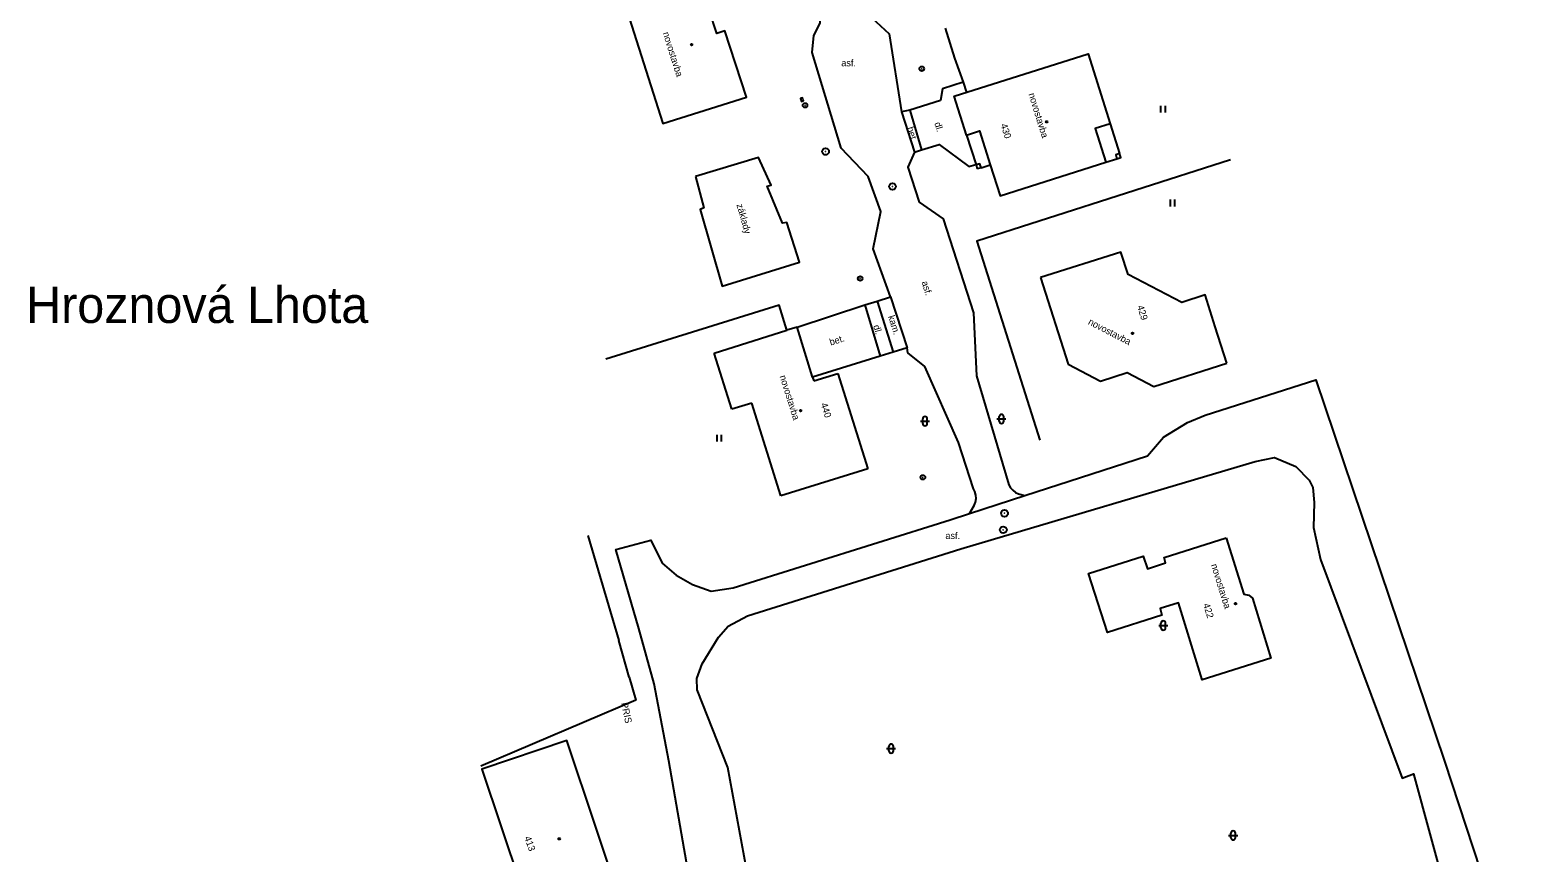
# Model space of a CAD drawing. Extents: x -544674 to -541478, y -1199076 to -1195527.
# Drawn here: x -542630.8 to -542464.4, y -1197934.2 to -1197843.4 of the extents above; entities that cross this region are included whole.
import ezdxf

# ---------------------------------------------------------------- set-up
doc = ezdxf.new("R2010")
doc.units = 0
for name, color, linetype in [('BUDOVY_MĚŘ', 7, 'Continuous'), ('BUDOVY_NEMĚŘ', 7, 'Continuous'), ('MAP_ZN_BP', 7, 'Continuous'), ('NÁZVY_SÍDEL_JEDNOTKY', 7, 'Continuous'), ('OBVOD_PILÍŘE', 7, 'Continuous'), ('POMOC_POPIS', 7, 'Continuous'), ('ROZHRANÍ_PLOCH', 7, 'Continuous'), ('ZN_BP', 7, 'Continuous'), ('ZN_BUDOV', 7, 'Continuous'), ('ZN_DOPLŇKOVÉ', 7, 'Continuous'), ('ZN_KULTUR', 7, 'Continuous'), ('Č_POPIS_ORIENT', 7, 'Continuous')]:
    doc.layers.add(name, color=color, linetype=linetype)

msp = doc.modelspace()

# ---------------------------------------------------------------- linework, layer by layer
at = {"layer": 'BUDOVY_MĚŘ'}
for points in [[(-542555.73, -1197838.27), (-542564.93, -1197841.2), (-542560.96, -1197853.67), (-542551.75, -1197850.74), (-542554.11, -1197843.44), (-542555.02, -1197843.73), (-542555.86, -1197841.14), (-542554.9, -1197840.83), (-542555.73, -1197838.27)], [(-542527.45, -1197854.93), (-542528.8, -1197850.65), (-542514.03, -1197845.97), (-542511.59, -1197853.69)], [(-542511.59, -1197853.69), (-542513.26, -1197854.22), (-542512.08, -1197857.94)], [(-542511.59, -1197853.69), (-542510.55, -1197856.98)], [(-542527.45, -1197854.93), (-542526.02, -1197854.48), (-542524.84, -1197858.21)], [(-542527.45, -1197854.93), (-542526.4, -1197858.23)], [(-542510.55, -1197856.98), (-542510.98, -1197857.12), (-542510.84, -1197857.55)], [(-542510.84, -1197857.55), (-542510.41, -1197857.41), (-542510.55, -1197856.98)], [(-542525.83, -1197858.53), (-542525.96, -1197858.1), (-542526.4, -1197858.23)], [(-542526.4, -1197858.23), (-542526.27, -1197858.66)], [(-542525.83, -1197858.53), (-542526.27, -1197858.66)], [(-542525.83, -1197858.53), (-542524.84, -1197858.21)], [(-542524.84, -1197858.21), (-542523.75, -1197861.63), (-542512.08, -1197857.94)], [(-542512.08, -1197857.94), (-542510.84, -1197857.55)], [(-542519.27, -1197870.64), (-542516.24, -1197880.22), (-542512.64, -1197882.08), (-542509.72, -1197881.14), (-542506.77, -1197882.67), (-542498.72, -1197880.1)], [(-542544.44, -1197881.64), (-542546.15, -1197876.13), (-542547.27, -1197876.48)], [(-542574.55, -1197944.01), (-542565.18, -1197940.87), (-542571.58, -1197921.76), (-542580.95, -1197924.9), (-542574.55, -1197944.01)]]:
    msp.add_lwpolyline(points, dxfattribs=at)
at = {"layer": 'BUDOVY_NEMĚŘ'}
for points in [[(-542498.72, -1197880.1), (-542500, -1197876.09), (-542501.12, -1197872.57), (-542503.69, -1197873.4), (-542509.62, -1197870.31), (-542510.4, -1197867.84), (-542519.27, -1197870.64)], [(-542555.31, -1197879), (-542547.27, -1197876.48)], [(-542553.37, -1197885.19), (-542555.31, -1197879)], [(-542544.44, -1197881.64), (-542544.3, -1197882.07)], [(-542544.3, -1197882.07), (-542541.66, -1197881.23)], [(-542541.66, -1197881.23), (-542538.34, -1197891.76)], [(-542551.16, -1197884.51), (-542553.37, -1197885.19)], [(-542547.93, -1197894.76), (-542551.16, -1197884.51)], [(-542538.34, -1197891.76), (-542547.93, -1197894.76)], [(-542498.79, -1197899.38), (-542496.85, -1197905.59), (-542496.28, -1197905.7), (-542495.88, -1197906.06), (-542493.87, -1197912.65), (-542501.43, -1197915.04), (-542504.06, -1197906.55), (-542506.08, -1197907.18), (-542505.87, -1197907.93), (-542511.9, -1197909.84), (-542513.97, -1197903.31), (-542507.94, -1197901.41), (-542507.48, -1197902.79), (-542505.47, -1197902.14), (-542505.63, -1197901.57), (-542498.79, -1197899.38)]]:
    msp.add_lwpolyline(points, dxfattribs=at)
at = {"layer": 'MAP_ZN_BP'}
for centre, radius in [((-542543.01, -1197856.75), 0.375), ((-542543.01, -1197856.75), 0.0005), ((-542535.62, -1197860.61), 0.375), ((-542535.62, -1197860.61), 0.0005), ((-542523.25, -1197896.68), 0.375), ((-542523.25, -1197896.68), 0.0005), ((-542523.39, -1197898.501), 0.375), ((-542523.39, -1197898.501), 0.0005)]:
    msp.add_circle(centre, radius, dxfattribs=at)
at = {"layer": 'OBVOD_PILÍŘE'}
msp.add_lwpolyline([(-542545.51, -1197850.96), (-542545.56, -1197850.81), (-542545.78, -1197850.89), (-542545.67, -1197851.21), (-542545.45, -1197851.12), (-542545.51, -1197850.96)], dxfattribs=at)
at = {"layer": 'ROZHRANÍ_PLOCH'}
for points in [[(-542537.75, -1197867.49), (-542536.89, -1197863.37), (-542538.32, -1197859.49), (-542541.29, -1197856.38), (-542544.48, -1197845.8), (-542544.31, -1197843.96), (-542543.59, -1197842.57), (-542543.72, -1197840.39), (-542547.66, -1197828.12)], [(-542538.39, -1197841.56), (-542535.98, -1197843.77), (-542534.62, -1197852.37)], [(-542527.82, -1197849.1), (-542530.09, -1197849.84), (-542530.32, -1197851.11), (-542533.72, -1197852.17), (-542534.62, -1197852.37)], [(-542534.62, -1197852.37), (-542533.2, -1197856.82)], [(-542533.72, -1197852.17), (-542532.4, -1197856.55)], [(-542533.2, -1197856.82), (-542533.94, -1197858.48), (-542532.66, -1197862.34), (-542530.04, -1197864.18), (-542526.69, -1197874.56), (-542526.33, -1197881.49), (-542522.77, -1197893.52)], [(-542533.2, -1197856.82), (-542532.4, -1197856.55), (-542530.48, -1197855.96), (-542527.18, -1197858.41), (-542526.42, -1197858.18)], [(-542535.85, -1197872.79), (-542537.75, -1197867.49)], [(-542546.15, -1197876.13), (-542538.66, -1197873.68), (-542537.3, -1197873.25), (-542535.85, -1197872.79)], [(-542538.66, -1197873.68), (-542536.98, -1197879.35)], [(-542537.3, -1197873.25), (-542535.54, -1197878.88)], [(-542535.85, -1197872.79), (-542534.01, -1197878.4)], [(-542534.01, -1197878.4), (-542535.54, -1197878.88), (-542536.98, -1197879.35), (-542544.44, -1197881.64)], [(-542526.66, -1197893.96), (-542528.33, -1197888.87), (-542532.06, -1197880.49), (-542533.91, -1197878.96), (-542534.01, -1197878.4)], [(-542555.43, -1197952.06), (-542560.31, -1197924.01), (-542561.93, -1197915.49), (-542563.62, -1197909.38), (-542566.15, -1197900.67), (-542562.28, -1197899.64), (-542561.04, -1197902.18), (-542559.5, -1197903.51), (-542557.68, -1197904.54), (-542555.64, -1197905.27), (-542553.22, -1197904.92), (-542529.25, -1197897.38), (-542527.12, -1197896.69), (-542521, -1197894.71), (-542507.47, -1197890.33), (-542505.69, -1197888.26), (-542503.07, -1197886.67), (-542501.1, -1197885.84), (-542488.9, -1197881.94), (-542474.7, -1197924.02), (-542464.38, -1197955.43)], [(-542557.17, -1197916.16), (-542557.21, -1197914.92), (-542556.62, -1197913.28), (-542554.81, -1197910.36), (-542553.77, -1197909.15), (-542551.61, -1197907.99), (-542528.08, -1197900.6), (-542495.59, -1197890.97), (-542493.44, -1197890.53), (-542491.09, -1197891.53), (-542489.61, -1197893.03), (-542489.23, -1197893.82), (-542489.07, -1197895.5), (-542489.13, -1197898.25), (-542488.36, -1197901.77), (-542479.35, -1197925.91), (-542478.11, -1197925.42), (-542474.27, -1197939.48)], [(-542522.77, -1197893.52), (-542522.59, -1197893.86), (-542522.35, -1197894.14), (-542522.05, -1197894.38), (-542521.7, -1197894.54), (-542521, -1197894.71)], [(-542527.12, -1197896.69), (-542526.59, -1197895.82), (-542526.45, -1197895.45), (-542526.4, -1197895.06), (-542526.42, -1197894.66), (-542526.52, -1197894.27), (-542526.66, -1197893.96)], [(-542551.22, -1197938.73), (-542553.78, -1197924.73), (-542557.17, -1197916.16)]]:
    msp.add_lwpolyline(points, dxfattribs=at)
at = {"layer": 'ZN_BP'}
for centre, radius in [((-542532.39, -1197847.61), 0.25), ((-542532.39, -1197847.61), 0.0005), ((-542545.27, -1197851.65), 0.25), ((-542545.27, -1197851.65), 0.0005), ((-542539.18, -1197870.76), 0.25), ((-542539.18, -1197870.76), 0.0005), ((-542532.26, -1197892.71), 0.25), ((-542532.26, -1197892.71), 0.0005)]:
    msp.add_circle(centre, radius, dxfattribs=at)
at = {"layer": 'ZN_BUDOV'}
for centre in [(-542557.79, -1197844.96), (-542518.6, -1197853.47), (-542509.12, -1197876.82), (-542545.76, -1197885.36), (-542497.75, -1197906.64), (-542572.41, -1197932.61)]:
    msp.add_circle(centre, 0.0875, dxfattribs=at)
at = {"layer": 'ZN_DOPLŇKOVÉ'}
for points in [[(-542529.82, -1197843.13), (-542528.79, -1197846.45)], [(-542528.79, -1197846.45), (-542527.82, -1197849.1)], [(-542527.82, -1197849.1), (-542527.46, -1197850.23)], [(-542557.35, -1197859.52), (-542556.43, -1197862.98), (-542556.85, -1197863.15), (-542554.43, -1197871.61), (-542545.9, -1197868.97), (-542547.29, -1197864.58), (-542547.76, -1197864.65), (-542549.44, -1197860.56), (-542549.03, -1197860.47), (-542550.4, -1197857.41), (-542557.35, -1197859.52)], [(-542498.29, -1197857.67), (-542519.41, -1197864.45)], [(-542519.41, -1197864.45), (-542526.32, -1197866.65), (-542519.37, -1197888.61)], [(-542547.27, -1197876.48), (-542548.12, -1197873.72), (-542567.28, -1197879.65)], [(-542569.24, -1197899.13), (-542565.84, -1197910.73)], [(-542564.69, -1197914.76), (-542565.84, -1197910.73)], [(-542564.69, -1197914.76), (-542563.95, -1197917.32), (-542581.07, -1197924.6)]]:
    msp.add_lwpolyline(points, dxfattribs=at)
at = {"layer": 'ZN_KULTUR'}
for p, q in [((-542505.99, -1197852.455), (-542505.99, -1197851.705)), ((-542505.49, -1197852.455), (-542505.49, -1197851.705)), ((-542504.94, -1197862.805), (-542504.94, -1197862.055)), ((-542504.44, -1197862.805), (-542504.44, -1197862.055)), ((-542532.53, -1197886.51), (-542531.53, -1197886.51)), ((-542532.28, -1197886.76), (-542532.28, -1197886.26)), ((-542531.78, -1197886.76), (-542531.78, -1197886.26)), ((-542524.09, -1197886.26), (-542523.09, -1197886.26)), ((-542523.84, -1197886.51), (-542523.84, -1197886.01)), ((-542523.34, -1197886.51), (-542523.34, -1197886.01)), ((-542554.99, -1197888.765), (-542554.99, -1197888.015)), ((-542554.49, -1197888.765), (-542554.49, -1197888.015)), ((-542506.23, -1197909.06), (-542505.23, -1197909.06)), ((-542505.98, -1197909.31), (-542505.98, -1197908.81)), ((-542505.48, -1197909.31), (-542505.48, -1197908.81)), ((-542536.27, -1197922.65), (-542535.27, -1197922.65)), ((-542536.02, -1197922.9), (-542536.02, -1197922.4)), ((-542535.52, -1197922.9), (-542535.52, -1197922.4)), ((-542498.26, -1197932.48), (-542498.26, -1197931.98)), ((-542497.76, -1197932.48), (-542497.76, -1197931.98)), ((-542498.51, -1197932.23), (-542497.51, -1197932.23))]:
    msp.add_line(p, q, dxfattribs=at)
for centre, start, end in [((-542532.03, -1197886.26), 0, 179.99999), ((-542532.03, -1197886.76), 179.99999, 359.99999), ((-542523.59, -1197886.01), 0, 179.99999), ((-542523.59, -1197886.51), 179.99999, 359.99999), ((-542505.73, -1197908.81), 0, 179.99999), ((-542505.73, -1197909.31), 179.99999, 359.99999), ((-542535.77, -1197922.4), 0, 179.99999), ((-542535.77, -1197922.9), 179.99999, 359.99999), ((-542498.01, -1197931.98), 0, 179.99999), ((-542498.01, -1197932.48), 179.99999, 359.99999)]:
    msp.add_arc(centre, 0.25, start, end, dxfattribs=at)

# ---------------------------------------------------------------- texts
at = {"layer": 'NÁZVY_SÍDEL_JEDNOTKY'}
msp.add_text('Hroznová Lhota', height=4, dxfattribs=at).set_placement((-542631.25, -1197875.67))
at = {"layer": 'POMOC_POPIS'}
for s, rotation, p in [('novostavba', 287.65999, (-542560.99, -1197843.68)), ('novostavba', 287.07002, (-542520.61, -1197850.41)), ('dl.', 287.69999, (-542531.01, -1197853.63)), ('bet.', 287.69999, (-542534.04, -1197854.15)), ('základy', 285.96003, (-542552.85, -1197862.63)), ('asf.', 287.41998, (-542532.42, -1197871.17)), ('kam.', 287.35999, (-542536.12, -1197874.96)), ('novostavba', 332.67998, (-542514.09, -1197875.78)), ('dl.', 286.49998, (-542537.76, -1197876)), ('bet.', 17.05999, (-542542.44, -1197878.17)), ('novostavba', 287.50002, (-542548.09, -1197881.56)), ('novostavba', 287.35002, (-542500.47, -1197902.38)), ('PRIS', 281.84997, (-542565.58, -1197917.63))]:
    msp.add_text(s, height=0.75, rotation=rotation, dxfattribs=at).set_placement(p)
for p in [(-542541.27, -1197847.34), (-542529.78, -1197899.52)]:
    msp.add_text('asf.', height=0.75, dxfattribs=at).set_placement(p)
at = {"layer": 'Č_POPIS_ORIENT'}
for s, rotation, p in [('430', 287.73998, (-542523.7, -1197853.8)), ('429', 287.73998, (-542508.63, -1197873.84)), ('440', 287.73998, (-542543.56, -1197884.61)), ('422', 287.73998, (-542501.35, -1197906.74)), ('413', 290.02001, (-542576.28, -1197932.47))]:
    msp.add_text(s, height=0.75, rotation=rotation, dxfattribs=at).set_placement(p)

doc.saveas('drawing.dxf')
